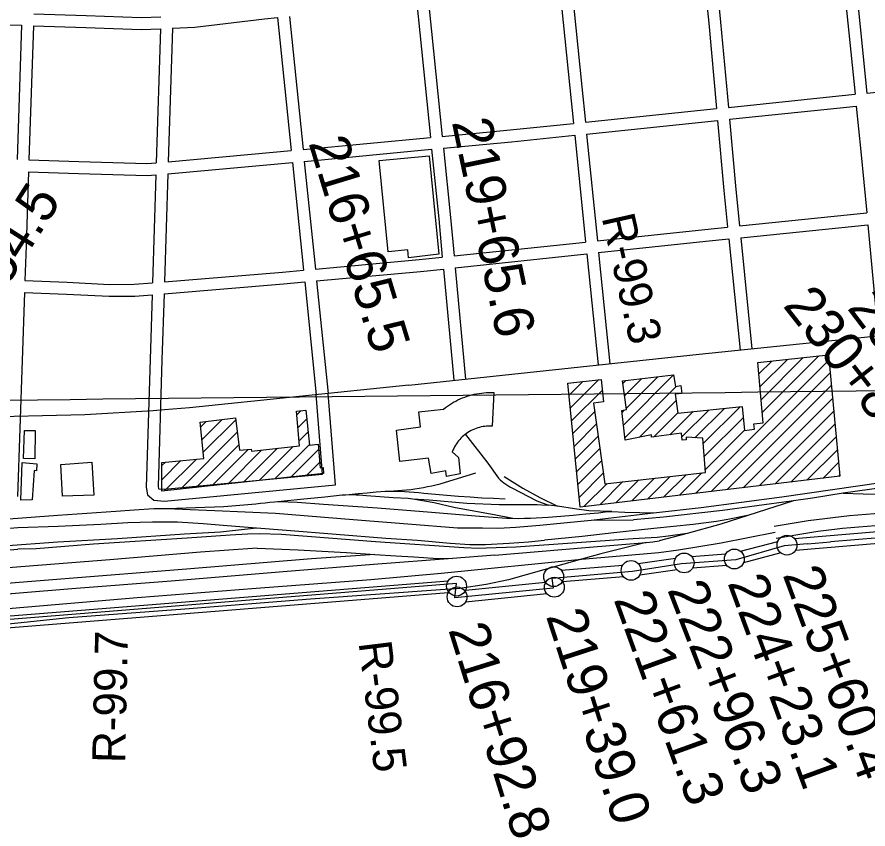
# Model space of a CAD drawing. Extents: x 3651524 to 3689615, y 505651 to 531377.
# Drawn here: x 3668603 to 3670746, y 516177 to 518224 of the extents above; entities that cross this region are included whole.
import ezdxf

# ---------------------------------------------------------------- set-up
doc = ezdxf.new("R2010")
doc.units = 0
for name, color, linetype in [('V-BLDG-OTLN', 7, 'Continuous'), ('V-FLOD-BASE', 7, 'Continuous'), ('V-GRID-MAJR', 7, 'Continuous'), ('V-RAIL-TRAK', 7, 'Continuous'), ('V-RIVR-RANG-IDEN', 7, 'Continuous'), ('V-ROAD-CNTR', 7, 'Continuous'), ('V-SURV-IDEN', 7, 'Continuous'), ('V-SURV-LINE', 7, 'Continuous')]:
    doc.layers.add(name, color=color, linetype=linetype)

msp = doc.modelspace()

# ---------------------------------------------------------------- linework, layer by layer
at = {"layer": 'V-BLDG-OTLN'}
for p, q in [((3670474.335, 517291.564), (3670543.564, 517360.794)), ((3670477.186, 517259.06), (3670583.234, 517365.108)), ((3670480.037, 517226.556), (3670622.903, 517369.422)), ((3670311.705, 517022.869), (3670647.876, 517359.04)), ((3670471.484, 517324.069), (3670503.895, 517356.48)), ((3670130.538, 517195.255), (3670256.825, 517321.541)), ((3670351.81, 517027.618), (3670650.964, 517326.772)), ((3669993.035, 517269.884), (3670028.186, 517305.035)), ((3669996.268, 517237.761), (3670068.21, 517309.703)), ((3670128.989, 517299.772), (3670136.842, 517307.625)), ((3670133.359, 517268.787), (3670176.882, 517312.309)), ((3670137.729, 517237.801), (3670216.921, 517316.993)), ((3669999.501, 517205.639), (3670077.26, 517283.398)), ((3670134.007, 517163.368), (3670263.669, 517293.03)), ((3670391.914, 517032.367), (3670654.052, 517294.505)), ((3670170.112, 517164.118), (3670262.853, 517256.86)), ((3670432.019, 517037.116), (3670657.14, 517262.237)), ((3670127.069, 517227.141), (3670133.245, 517233.317)), ((3670277.64, 517165.58), (3670345.177, 517233.118)), ((3670310.66, 517163.244), (3670384.684, 517237.269)), ((3670331.407, 517148.636), (3670424.192, 517241.421)), ((3669307.739, 517220.984), (3669317.925, 517231.17)), ((3669310.489, 517188.378), (3669332.66, 517210.549)), ((3670002.733, 517173.516), (3670058.332, 517229.115)), ((3670206.387, 517165.038), (3670267.212, 517225.863)), ((3670247.302, 517170.598), (3670305.67, 517228.966)), ((3670333.81, 517115.684), (3670432.455, 517214.329)), ((3670472.124, 517041.866), (3670660.227, 517229.969)), ((3669065.395, 517190.772), (3669079.152, 517204.529)), ((3669068.698, 517158.719), (3669119.456, 517209.478)), ((3669072.001, 517126.667), (3669153.847, 517208.513)), ((3670005.966, 517141.393), (3670062.595, 517198.022)), ((3670512.228, 517046.615), (3670663.315, 517197.702)), ((3669014.319, 517033.63), (3669157.629, 517176.94)), ((3669313.238, 517155.772), (3669335.979, 517178.514)), ((3670336.214, 517082.733), (3670435.614, 517182.133)), ((3669252.423, 517059.602), (3669339.299, 517146.478)), ((3670009.198, 517109.27), (3670066.857, 517166.929)), ((3670552.333, 517051.364), (3670666.403, 517165.434)), ((3669054.003, 517037.959), (3669161.412, 517145.368)), ((3669093.687, 517042.287), (3669185.314, 517133.915)), ((3669133.371, 517046.616), (3669218.742, 517131.987)), ((3669173.055, 517050.945), (3669258.695, 517136.584)), ((3669212.739, 517055.273), (3669298.647, 517141.181)), ((3669292.107, 517063.931), (3669362.702, 517134.525)), ((3670012.431, 517077.148), (3670071.12, 517135.836)), ((3670592.437, 517056.113), (3670669.491, 517133.167)), ((3668967.401, 517057.422), (3669015.45, 517105.471)), ((3668974.635, 517029.301), (3669054.555, 517109.222)), ((3670015.663, 517045.025), (3670075.382, 517104.744)), ((3668967.652, 517093.029), (3668976.344, 517101.721)), ((3669331.791, 517068.259), (3669365.408, 517101.876)), ((3670632.542, 517060.862), (3670672.578, 517100.899)), ((3669371.475, 517072.588), (3669374.719, 517075.832)), ((3670018.896, 517012.902), (3670079.645, 517073.651)), ((3670151.287, 517003.872), (3670208.774, 517061.358)), ((3670191.392, 517008.621), (3670248.525, 517065.754)), ((3670231.496, 517013.37), (3670288.276, 517070.15)), ((3670271.601, 517018.12), (3670328.028, 517074.546)), ((3670672.646, 517065.612), (3670675.666, 517068.631)), ((3670030.974, 516989.624), (3670089.519, 517048.17)), ((3670071.078, 516994.373), (3670129.271, 517052.566)), ((3670111.183, 516999.123), (3670169.022, 517056.962))]:
    msp.add_line(p, q, dxfattribs=at)
for points in [[(3669640.984, 517874.081), (3669665.376, 517625.611), (3669588.785, 517617.116), (3669586.839, 517637.01), (3669537.572, 517632.189), (3669515.114, 517861.766)], [(3670074.441, 517310.43), (3670080.333, 517253.92), (3670055.399, 517250.512), (3670083.233, 517047.475), (3670336.741, 517075.51), (3670330.425, 517162.094), (3670288.074, 517164.559), (3670288.676, 517157.936), (3670278.489, 517157.287), (3670276.718, 517174.595), (3670201.405, 517164.361), (3670200.809, 517170.47), (3670134.722, 517156.795), (3670126.526, 517232.135), (3670138.238, 517234.195), (3670128.027, 517306.594), (3670256.805, 517321.659), (3670261.62, 517292.694), (3670275.026, 517294.894), (3670277.345, 517275.041), (3670260.545, 517273.277), (3670267.342, 517224.938), (3670429.74, 517242.004), (3670435.667, 517181.593), (3670460.624, 517184.826), (3670458.91, 517198.058), (3670482.329, 517200.428), (3670468.974, 517352.682), (3670646.636, 517372.003), (3670675.918, 517065.999), (3670021.353, 516988.485), (3669989.947, 517300.575)], [(3669558.81, 517182.387), (3669619.359, 517190.886), (3669614.753, 517228.549), (3669676.855, 517235.541), (3669681.756, 517239.34), (3669686.777, 517242.975), (3669691.916, 517246.447), (3669697.165, 517249.748), (3669702.518, 517252.875), (3669707.972, 517255.826), (3669713.52, 517258.597), (3669719.152, 517261.186), (3669724.868, 517263.59), (3669730.66, 517265.806), (3669736.519, 517267.834), (3669742.444, 517269.667), (3669748.424, 517271.305), (3669754.453, 517272.749), (3669760.53, 517273.992), (3669766.639, 517275.039), (3669772.783, 517275.885), (3669778.95, 517276.53), (3669785.134, 517276.974), (3669791.332, 517277.216), (3669797.531, 517277.255), (3669803.73, 517277.091), (3669799.311, 517192.396), (3669794.772, 517192.592), (3669790.228, 517192.58), (3669785.685, 517192.361), (3669781.159, 517191.931), (3669776.656, 517191.298), (3669772.185, 517190.458), (3669767.755, 517189.416), (3669763.379, 517188.171), (3669759.061, 517186.727), (3669754.814, 517185.086), (3669750.642, 517183.253), (3669746.56, 517181.232), (3669742.573, 517179.028), (3669738.69, 517176.643), (3669734.918, 517174.083), (3669731.266, 517171.353), (3669727.741, 517168.461), (3669724.352, 517165.409), (3669721.104, 517162.206), (3669718.005, 517158.86), (3669715.06, 517155.374), (3669712.277, 517151.759), (3669709.664, 517148.022), (3669707.22, 517144.167), (3669704.955, 517140.209), (3669702.872, 517136.149), (3669700.978, 517132), (3669699.272, 517127.769), (3669715.273, 517113.72), (3669719.422, 517072.481), (3669684.338, 517065.868), (3669682.605, 517080.12), (3669646, 517072.977), (3669639.155, 517112.126), (3669567.215, 517103.062)], [(3668967.708, 517100.893), (3669073.61, 517111.049), (3669064.167, 517202.689), (3669153.234, 517213.625), (3669163.052, 517131.681), (3669192.583, 517134.644), (3669193.17, 517129.045), (3669314.316, 517142.984), (3669306.974, 517230.063), (3669330.392, 517232.43), (3669339.479, 517144.745), (3669361.647, 517147.25), (3669366.585, 517087.671), (3669373.716, 517088.245), (3669374.951, 517072.967), (3668967.196, 517028.49)], [(3668621.342, 517181.562), (3668648.451, 517181.236), (3668647.599, 517110.402), (3668619.27, 517110.742)], [(3668615.874, 517101.112), (3668652.689, 517097.858), (3668651.997, 517079.936), (3668646.088, 517081.032), (3668640.53, 517006.945), (3668612.255, 517006.312)], [(3668713.06, 517095.407), (3668790.99, 517101.452), (3668795.924, 517018.793), (3668717.481, 517015.569)]]:
    msp.add_lwpolyline(points, close=True, dxfattribs=at)
at = {"layer": 'V-FLOD-BASE'}
for p, q in [((3670775.027, 516911.068), (3670651.92, 516901.111)), ((3670594.285, 516895.548), (3670651.92, 516901.111)), ((3669710.102, 516795.61), (3668098.215, 516666.246)), ((3669705.244, 516759.631), (3669710.102, 516795.61))]:
    msp.add_line(p, q, dxfattribs=at)
msp.add_lwpolyline([(3670594.285, 516895.548), (3670535.239, 516891.092), (3670413.803, 516855.442), (3670276.771, 516845.415), (3670153.107, 516826.475), (3669950.343, 516808.65), (3669953.685, 516784.139), (3669705.244, 516759.631)], dxfattribs=at)
at = {"layer": 'V-GRID-MAJR'}
msp.add_spline([(3655702.37, 517123.07), (3660982.023, 517177.978), (3666261.669, 517233.653), (3671541.307, 517290.097), (3676820.936, 517347.309), (3682100.557, 517405.288), (3687380.17, 517464.035)], degree=3, dxfattribs=at)
at = {"layer": 'V-RAIL-TRAK'}
for p, q in [((3670049.24, 516955.598), (3670156.038, 516956.489)), ((3669806.452, 516867.319), (3669699.641, 516858.449))]:
    msp.add_line(p, q, dxfattribs=at)
for points in [[(3669732.185, 517171.652), (3669788.678, 517099.357), (3669815.633, 517060.992)], [(3669530.185, 517028.668), (3669540.951, 517028.892), (3669551.712, 517029.32), (3669562.46, 517029.948), (3669573.195, 517030.784), (3669583.914, 517031.82), (3669594.611, 517033.059), (3669605.283, 517034.501), (3669615.925, 517036.146), (3669626.533, 517037.991), (3669637.107, 517040.035), (3669647.638, 517042.279), (3669658.126, 517044.725), (3669668.564, 517047.367), (3669758.877, 517074.632)], [(3669815.633, 517060.992), (3669820.039, 517056.986), (3669824.595, 517053.154), (3669829.302, 517049.503), (3669834.145, 517046.037), (3669839.12, 517042.763), (3669844.219, 517039.687), (3669849.436, 517036.811), (3669912.414, 517004.234), (3669941.696, 516992.912)], [(3669829.658, 517065.592), (3669877.02, 517035.744), (3669919.442, 517012.245), (3669964.343, 516990.723)], [(3668898.09, 516981.732), (3668947.183, 516984.614), (3668981.292, 516984.78), (3669038.6, 516982.142), (3669100.904, 516980.2), (3669254.035, 516973.278), (3669449.854, 516957.253), (3669587.462, 516945.917), (3669712.461, 516936.469), (3669775.374, 516935.79), (3669812.93, 516935.689), (3669830.137, 516935.933), (3669859.215, 516937.905), (3669919.541, 516943.136), (3670049.24, 516955.598), (3670205.892, 516974.259), (3670326.509, 516987.221), (3670529.861, 517014.177), (3670784.524, 517050.99)], [(3670822.664, 517042.685), (3670683.83, 517023.364), (3670606.395, 517010.697), (3670552.829, 517003.218), (3670380.253, 516979.824), (3670231.678, 516963.028), (3670156.038, 516956.489)], [(3669251.403, 517001.53), (3669316.718, 517008.082), (3669377.818, 517013.947), (3669421.401, 517019.098), (3669430.212, 517019.608), (3669439.035, 517019.878), (3669447.862, 517019.907), (3669456.684, 517019.694), (3669465.499, 517019.243), (3669474.297, 517018.549), (3669483.075, 517017.617), (3669549.963, 517012.299), (3669588.479, 517010.648), (3669599.448, 517009.55), (3669640.642, 517006.687), (3669736.054, 516998.17), (3669817.307, 516995.087), (3669869.414, 516995.036), (3669912.758, 516995.02), (3669935.939, 516993.467)], [(3669439.035, 517019.878), (3669461.792, 517022.383), (3669484.57, 517024.685), (3669507.368, 517026.778), (3669530.185, 517028.668), (3669542.35, 517028.761), (3669554.513, 517028.646), (3669566.674, 517028.328), (3669578.829, 517027.806), (3669590.972, 517027.079), (3669603.1, 517026.149), (3669615.214, 517025.017), (3669627.305, 517023.679), (3669656.575, 517020.886), (3669685.866, 517018.336), (3669715.179, 517016.03), (3669744.508, 517013.966), (3669773.852, 517012.145), (3669803.212, 517010.568), (3669832.585, 517009.233)], [(3670683.83, 517023.364), (3670734.552, 517021.574), (3670767.269, 517020.626), (3670807.666, 517018.691), (3670842.122, 517016.514), (3670883.956, 517012.565), (3670932.725, 517004.957), (3671002.535, 516992.325), (3671047.864, 516982.631), (3671063.9, 516979.26), (3671083.702, 516973.123), (3671107.915, 516964.857), (3671144.734, 516950.353), (3671179.421, 516931.593), (3671227.42, 516900.974)], [(3668981.292, 516984.78), (3669123.614, 516989.55), (3669203.949, 516996.31), (3669215.766, 516998.024), (3669227.618, 516999.466), (3669239.498, 517000.635), (3669251.403, 517001.53), (3669263.327, 517002.153), (3669285.715, 517001.485), (3669308.094, 517000.541), (3669330.46, 516999.323), (3669352.808, 516997.828), (3669375.137, 516996.056), (3669510.623, 516986.539), (3669646.909, 516975.621), (3669768.163, 516965.59), (3669836.615, 516960.45), (3669851.481, 516960.122), (3669866.352, 516960.019), (3669881.223, 516960.138), (3669896.091, 516960.482), (3669910.951, 516961.048), (3669925.801, 516961.838), (3669940.637, 516962.85), (3669972.348, 516965.381), (3670004.043, 516968.113), (3670035.722, 516971.046), (3670067.38, 516974.175), (3670090.342, 516977.001), (3670101.131, 516977.622), (3670134.175, 516975.584), (3670171.897, 516974.706), (3670205.892, 516974.259)], [(3669599.448, 517009.55), (3669653.874, 517000.302), (3669703.016, 516988.63), (3669753.849, 516978.861), (3669804.681, 516969.403), (3669851.481, 516960.122)], [(3670558.621, 517004.027), (3670376.036, 516945.432), (3670290.62, 516921.697), (3670220.156, 516903.026)], [(3668558.567, 516957.56), (3668705.814, 516968.392), (3668851.511, 516978.263), (3668898.09, 516981.732)], [(3670101.131, 516977.622), (3670043.211, 516979.156), (3670007.308, 516984.284), (3669964.343, 516990.723), (3669941.696, 516992.912), (3669935.939, 516993.467)], [(3670446.911, 516968.177), (3670393.239, 516957.095), (3670365.144, 516952.006), (3670306.101, 516944.762), (3670207.195, 516934.61), (3670106.427, 516923.336), (3670026.123, 516914.539), (3669931.433, 516904.916)], [(3665593.862, 516808.553), (3665729.74, 516812.887), (3665756.821, 516813.516), (3665907.087, 516817.003), (3666035.99, 516820.071), (3666093.197, 516821.597), (3666329.915, 516829.253), (3666487.146, 516832.865), (3666705.129, 516838.817), (3666916.548, 516843.914), (3667108.654, 516852.207), (3667240.841, 516856.112), (3667418.998, 516862.287), (3667635.724, 516873.979), (3667799.093, 516881.726), (3667969.009, 516894.43), (3668142.62, 516906.743), (3668305.567, 516917.362), (3668439.793, 516923.739), (3668604.78, 516936.832)], [(3668389.087, 516880.483), (3668568.883, 516890.533), (3668705.726, 516900.92), (3668855.762, 516909.297), (3669024.253, 516920.63), (3669115.717, 516925.677), (3669206.288, 516935.771)], [(3668604.78, 516936.832), (3668706.414, 516940.297), (3668814.143, 516945.208), (3668882.243, 516950.015), (3668944.052, 516951.111), (3669007.005, 516951.315), (3669071.832, 516947.244), (3669132.369, 516942.208), (3669206.288, 516935.771), (3669281.476, 516930.221)], [(3670154.991, 516908.058), (3669859.649, 516887.109), (3669785.315, 516884.958), (3669766.092, 516884.321), (3669728.427, 516885.992), (3669506.156, 516901.123), (3669268.969, 516919.16), (3669212.868, 516920.784), (3669183.252, 516919.924), (3669139.711, 516917.46), (3669031.456, 516910.517), (3668795.334, 516895.21), (3668651.001, 516883.273), (3668604.485, 516882.703)], [(3669281.476, 516930.221), (3669531.551, 516910.009)], [(3669531.551, 516910.009), (3669611.247, 516904.859), (3669693.794, 516897.555), (3669743.052, 516894.485), (3669783.179, 516894.422), (3669842.382, 516897.449), (3669891.241, 516900.644), (3669931.433, 516904.916)], [(3670290.62, 516921.697), (3670242.672, 516915.236), (3670215.176, 516912.188), (3670154.991, 516908.058)], [(3670187.876, 516899.468), (3670073.792, 516870.741), (3670024.583, 516856.937), (3669840.932, 516805.424), (3669784.276, 516793.513), (3669718.396, 516783.343), (3669681.334, 516780.502), (3669342.06, 516756.696), (3669025.738, 516731.381), (3668733.339, 516709.656), (3668531.416, 516688.063)], [(3669806.452, 516867.319), (3670034.524, 516886.332), (3670187.876, 516899.468), (3670204.741, 516901.277), (3670220.156, 516903.026)], [(3669207.426, 516884.616), (3669065.131, 516874.468), (3668836.72, 516855.49), (3668591.279, 516836.077), (3668436.236, 516824.104)], [(3669504.108, 516869.211), (3669344.196, 516857.648), (3669029.664, 516832.384), (3668712.98, 516806.723), (3668482.242, 516788.702)], [(3668574.637, 516879.49), (3668604.485, 516882.703)], [(3669207.426, 516884.616), (3669310.99, 516880.373), (3669416.388, 516875.04), (3669432.575, 516874.221), (3669504.108, 516869.211), (3669556.713, 516865.529), (3669602.717, 516862.78), (3669651.087, 516859.893), (3669699.641, 516858.449)], [(3669699.641, 516858.449), (3669500.583, 516843.851), (3669272.76, 516824.876), (3668990.916, 516802.043), (3668741.166, 516782.618), (3668466.37, 516759.412), (3668394.583, 516755.373)]]:
    msp.add_lwpolyline(points, dxfattribs=at)
at = {"layer": 'V-ROAD-CNTR'}
for points in [[(3669589.752, 517296.171), (3670321.032, 517373.711), (3671529.013, 517498.214), (3672434.92, 517593.024), (3673202.453, 517672.571), (3674072.28, 517760.217), (3674595.089, 517818.511), (3675246.366, 517886.103), (3675456.48, 517914.88), (3675850.241, 517978.188), (3676082.872, 518009.45), (3676220.193, 518034.947), (3676313.249, 518052.6), (3676387.928, 518070.969), (3676563.263, 518121.576), (3676874.761, 518226.303), (3677246.545, 518368.436), (3677430.918, 518441.314)], [(3670680.112, 518363.633), (3670714.004, 518028.838)], [(3670709.964, 518366.606), (3670743.853, 518031.839)], [(3670333.333, 518329.104), (3670345.317, 518208.034)], [(3670363.185, 518332.076), (3670375.171, 518210.99)], [(3669970.569, 518293.188), (3669995.734, 518045.099), (3670004.791, 517955.561)], [(3670000.423, 518296.141), (3670025.582, 518048.123), (3670034.632, 517958.65)], [(3669639.486, 518260.444), (3669647.047, 518187.266), (3669673.958, 517922.872)], [(3669609.632, 518257.492), (3669617.203, 518184.206), (3669644.091, 517920.051)], [(3668644.813, 518231.845), (3668776.905, 518227.222), (3668915.322, 518222.281), (3668965.291, 518224.367)], [(3668994.393, 518195.555), (3669050.379, 518197.892), (3669226.022, 518219.406), (3669259.27, 518222.474)], [(3669259.27, 518222.474), (3669293.568, 517886.943)], [(3669289.144, 518225.23), (3669323.435, 517889.765)], [(3668342.851, 518212.428), (3668581.758, 518204.033), (3668613.842, 518202.91)], [(3668613.842, 518202.911), (3668602.685, 517864.573)], [(3668643.824, 518201.861), (3668632.669, 517863.589)], [(3668643.823, 518201.861), (3668775.845, 518197.24), (3668915.412, 518192.259), (3668964.338, 518194.301)], [(3670345.306, 518208.153), (3670364.897, 517992.829)], [(3670375.182, 518210.871), (3670394.74, 517995.918)], [(3668964.338, 518194.301), (3668953.626, 517856.288)], [(3668994.393, 518195.555), (3668983.726, 517858.982)], [(3670743.852, 518031.838), (3671511.013, 518108.962)], [(3670394.739, 517995.918), (3670672.975, 518024.713), (3670714.004, 518028.837)], [(3670034.631, 517958.649), (3670364.896, 517992.829)], [(3670397.458, 517966.039), (3670676.019, 517994.867), (3670717.026, 517998.99)], [(3670717.026, 517998.99), (3670728.607, 517884.583), (3670743.243, 517729.812)], [(3670037.65, 517928.801), (3670367.616, 517962.95)], [(3670367.616, 517962.951), (3670383.701, 517786.165), (3670392.967, 517694.198)], [(3670397.459, 517966.04), (3670413.565, 517789.027), (3670422.813, 517697.232)], [(3669673.957, 517922.871), (3669845.387, 517939.064)], [(3669845.254, 517939.05), (3670004.791, 517955.561)], [(3669323.434, 517889.764), (3669644.09, 517920.05)], [(3669848.342, 517909.21), (3670007.809, 517925.713)], [(3670007.81, 517925.714), (3670035.039, 517656.529)], [(3670037.651, 517928.802), (3670064.872, 517659.69)], [(3669676.995, 517893.025), (3669848.209, 517909.196)], [(3668983.725, 517858.982), (3669247.92, 517882.631), (3669293.567, 517886.942)], [(3669326.485, 517859.918), (3669647.128, 517890.204)], [(3669647.128, 517890.205), (3669664.944, 517715.18), (3669673.984, 517618.285)], [(3669676.996, 517893.026), (3669694.802, 517718.092), (3669703.819, 517621.445)], [(3668632.668, 517863.589), (3668758.618, 517859.457), (3668929.981, 517854.171), (3668953.625, 517856.287)], [(3668982.767, 517828.776), (3669250.668, 517852.757), (3669296.618, 517857.097)], [(3669296.618, 517857.098), (3669324.362, 517585.68)], [(3669326.486, 517859.92), (3669354.241, 517588.391)], [(3668631.68, 517833.606), (3668625.512, 517646.566), (3668622.528, 517559.171)], [(3668631.68, 517833.605), (3668757.664, 517829.473), (3668930.859, 517824.129), (3668952.668, 517826.082)], [(3668952.668, 517826.083), (3668944.042, 517553.912)], [(3668982.769, 517828.777), (3668974.136, 517556.39)], [(3670422.813, 517697.231), (3670743.243, 517729.811)], [(3670064.872, 517659.689), (3670335.108, 517688.314), (3670392.967, 517694.197)], [(3670425.82, 517667.382), (3670746.067, 517699.944)], [(3670746.067, 517699.945), (3670772.507, 517420.37)], [(3670067.891, 517629.841), (3670338.206, 517658.474), (3670395.974, 517664.348)], [(3670395.975, 517664.349), (3670424.183, 517384.377)], [(3670425.821, 517667.383), (3670454.031, 517387.385)], [(3669703.819, 517621.445), (3670035.039, 517656.529)], [(3669615.972, 517612.14), (3669673.983, 517618.284)], [(3669706.606, 517591.572), (3670038.057, 517626.681)], [(3670038.058, 517626.682), (3670066.37, 517346.781)], [(3670067.891, 517629.842), (3670096.218, 517349.801)], [(3669354.24, 517588.39), (3669616.196, 517612.162)], [(3668974.135, 517556.39), (3669271.574, 517580.888), (3669324.362, 517585.679)], [(3669357.291, 517558.544), (3669618.908, 517582.284)], [(3669619.132, 517582.306), (3669676.771, 517588.412)], [(3669676.771, 517588.412), (3669702.9, 517308.359)], [(3669706.606, 517591.573), (3669732.769, 517311.145)], [(3668622.528, 517559.171), (3668729.033, 517555.472), (3668835.689, 517549.684), (3668897.923, 517550.113), (3668944.042, 517553.911)], [(3668973.179, 517526.21), (3669274.16, 517551), (3669327.413, 517555.832)], [(3669327.413, 517555.834), (3669356.464, 517271.63)], [(3669357.292, 517558.545), (3669386.308, 517274.68)], [(3668621.504, 517529.189), (3668603.957, 517015.361)], [(3668621.504, 517529.189), (3668727.699, 517525.5), (3668834.979, 517519.678), (3668899.259, 517520.121), (3668943.086, 517523.731)], [(3668943.086, 517523.732), (3668937.921, 517360.765), (3668928.262, 517038.63), (3668931.328, 517019.502), (3668947.548, 517005.661), (3668974.29, 517003.165), (3669404.684, 517044.823), (3669386.338, 517274.35)], [(3668973.18, 517526.21), (3668967.907, 517359.841), (3668958.334, 517040.572), (3668959.202, 517035.154), (3668959.794, 517034.649), (3668974.238, 517033.301), (3669372.428, 517071.841), (3669356.434, 517271.96)], [(3669589.752, 517296.171), (3669037.052, 517238.862), (3668974.335, 517233.511), (3668946.051, 517231.122), (3668773.352, 517221.224), (3668203.471, 517207.833), (3667226.793, 517181.655), (3665989.85, 517147.788), (3665793.619, 517142.2)], [(3670510.036, 516939.996), (3670595.5, 516954.351), (3670616.473, 516957.301), (3670637.352, 516960.032), (3670658.256, 516962.556), (3670679.182, 516964.88), (3670700.129, 516966.998), (3670721.096, 516968.916), (3670742.083, 516970.628), (3670763.083, 516972.136), (3670784.097, 516973.441), (3670805.122, 516974.54), (3670826.134, 516975.435), (3670887.843, 516977.67), (3670934.509, 516981.048), (3670980.397, 516985.459), (3671011.233, 516990.203), (3671045.233, 516997.407), (3671083.436, 517002.931), (3671134.988, 517014.556), (3671137.27, 517015.07), (3671170.838, 517024.928)], [(3670515.006, 516910.41), (3670600.074, 516924.699), (3670620.507, 516927.573), (3670641.096, 516930.266), (3670661.71, 516932.756), (3670682.346, 516935.048), (3670703.005, 516937.136), (3670723.682, 516939.028), (3670744.377, 516940.716), (3670765.087, 516942.202), (3670785.811, 516943.489), (3670806.544, 516944.574), (3670827.316, 516945.459), (3670889.469, 516947.71), (3670937.027, 516951.152), (3670984.115, 516955.679), (3671016.627, 516960.679), (3671050.495, 516967.855), (3671088.89, 516973.407), (3671141.586, 516985.29), (3671144.804, 516986.016), (3671196.384, 517001.163), (3671235.557, 517014.793), (3671245.112, 517018.926)], [(3668421.414, 516719.594), (3668629.944, 516737.224), (3668905.293, 516760.526), (3669204.823, 516784.281), (3669494.333, 516805.928), (3669671.411, 516822.298), (3670024.583, 516856.937), (3670219.939, 516874.139), (3670268.872, 516880.946), (3670376.75, 516898.321), (3670512.521, 516925.203)]]:
    msp.add_lwpolyline(points, dxfattribs=at)
at = {"layer": 'V-SURV-LINE'}
for points in [[(3670561.097, 516909.085), (3671039.33, 516949.503)], [(3671041.854, 516919.609), (3670563.621, 516879.191)], [(3670425.255, 516877.161), (3670519.33, 516901.887)], [(3670302.087, 516864.178), (3670388.668, 516870.969)], [(3670526.953, 516872.872), (3670432.878, 516848.146)], [(3670167.348, 516846.524), (3670261.474, 516859.738)], [(3669973.337, 516829.665), (3670128.515, 516842.228)], [(3670265.628, 516830.028), (3670171.502, 516816.812)], [(3670391.008, 516841.061), (3670304.427, 516834.27)], [(3668123.019, 516677.17), (3669688.932, 516802.68)], [(3670130.932, 516812.326), (3669977.277, 516799.886)], [(3669732.904, 516779.262), (3669933.801, 516799.325)], [(3669688.616, 516772.559), (3668125.617, 516647.282)], [(3669937.818, 516769.577), (3669732.658, 516749.089)]]:
    msp.add_lwpolyline(points, dxfattribs=at)
for centre in [(3670542.458, 516892.456), (3670283.345, 516847.662), (3670409.75, 516857.577), (3670149.631, 516828.889), (3669954.637, 516813.102), (3669710.038, 516789.324), (3669956.199, 516786.487), (3669711.288, 516762.029)]:
    msp.add_circle(centre, 25, dxfattribs=at)

# ---------------------------------------------------------------- texts
at = {"layer": 'V-RIVR-RANG-IDEN'}
for s, rotation, p in [('R-99.3', 282.678071, (3670075.257, 517718.577)), ('R-99.7', 88.679123, (3668874.896, 516342.354)), ('R-99.5', 276.990293, (3669462.899, 516647.067))]:
    msp.add_text(s, height=83, rotation=rotation, dxfattribs=at).set_placement(p)
at = {"layer": 'V-SURV-IDEN'}
for s, rotation, p in [('219+65.6', 281.792327, (3669697.83, 517959.385)), ('216+65.5', 286.936422, (3669336.584, 517906.938)), ('200+54.5', 57.516388, (3668414.421, 517287.658)), ('230+80.3', 308.126653, (3670530.168, 517495.849)), ('231+55.0', 307.282646, (3670692.041, 517489.831)), ('225+60.4', 290.428941, (3670530.733, 516818.547)), ('222+96.3', 291.136073, (3670240.106, 516780.823)), ('224+23.1', 290.185679, (3670391.816, 516798.009)), ('221+61.3', 289.91876, (3670105.05, 516756.151)), ('219+39.0', 288.037276, (3669934.635, 516714.035)), ('216+92.8', 287.341805, (3669688.636, 516679.703))]:
    msp.add_text(s, height=100, rotation=rotation, dxfattribs=at).set_placement(p)

doc.saveas('drawing.dxf')
